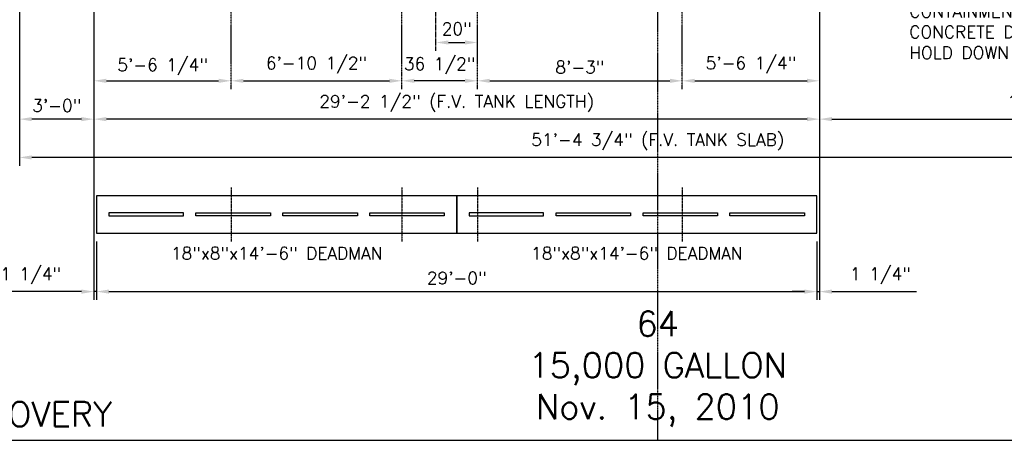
# Model space of a CAD drawing. Extents: x -169 to 6736, y -208 to 3022.
# Tile 492 of 656: x 5827 to 6303, y 0 to 203. Entities that reach past the tile are written whole.
import ezdxf
from ezdxf.enums import TextEntityAlignment as Align

# ---------------------------------------------------------------- set-up
doc = ezdxf.new("R2010")
doc.units = 0
doc.header["$MEASUREMENT"] = 0
doc.header["$PDSIZE"] = 1
doc.linetypes.add('CENTER1', pattern=[0.6625, 0.5, -0.075, 0.0125, -0.075])
doc.layers.get('DEFPOINTS').update_dxf_attribs({"linetype": 'CONTINUOUS'})
for name, color, linetype in [('CENTERLINE', 3, 'CENTER1'), ('DIM', 3, 'CONTINUOUS'), ('FREEZE-LINES', 8, 'CONTINUOUS'), ('FREEZE-OUTLINE-TITLES', 60, 'CONTINUOUS'), ('TANK-ANCHOR', 4, 'CONTINUOUS'), ('TEXT', 3, 'CONTINUOUS')]:
    doc.layers.add(name, color=color, linetype=linetype)
doc.styles.add('SIMPLEX', font='simplex')
doc.dimstyles.new('DIM64', dxfattribs={"dimscale": 64, "dimtxt": 0.09375, "dimasz": 0.09375, "dimexe": 0.0625, "dimexo": 0.0625, "dimgap": 0.046875, "dimtad": 1, "dimdec": 4, "dimzin": 3, "dimdsep": 46, "dimlunit": 4, "dimtxsty": 'SIMPLEX', "dimcen": 0, "dimclrd": 256, "dimclre": 256, "dimclrt": 256, "dimadec": 0, "dimazin": 0, "dimtfac": 1, "dimtdec": 4, "dimtmove": 0, "dimatfit": 3, "dimfxl": 1, "dimfrac": 2, "dimtolj": 1, "dimtzin": 0, "dimarcsym": 0})

# ---------------------------------------------------------------- blocks, each defined once
blk = doc.blocks.new('*D73')
at = {"layer": 'DEFPOINTS', "color": 0, "transparency": 16777216}
for p in [(5863.15, 290.52), (5929.4, 173.52), (5929.4, 173.52)]:
    blk.add_point(p, dxfattribs=at)
at = {"layer": 'DIM', "lineweight": -2, "transparency": 16777216}
blk.add_line((5869.15, 173.52), (5923.4, 173.52), dxfattribs=at)
at = {"layer": 'DIM', "transparency": 16777216}
for points in [[(5869.15, 174.52), (5869.15, 172.52), (5863.15, 173.52)], [(5923.4, 174.52), (5923.4, 172.52), (5929.4, 173.52)]]:
    blk.add_solid(points, dxfattribs=at)
at = {"layer": 'DIM', "transparency": 16777216, "insert": (5896.31, 180.21), "char_height": 6, "attachment_point": 5, "style": 'SIMPLEX'}
blk.add_mtext('\\A1;5\'-6 1/4"', dxfattribs=at)
blk = doc.blocks.new('*D74')
at = {"layer": 'DEFPOINTS', "color": 0, "transparency": 16777216}
for p in [(5863.15, 290.52), (6213.65, 290.52), (5863.15, 155.02)]:
    blk.add_point(p, dxfattribs=at)
at = {"layer": 'DIM', "lineweight": -2, "transparency": 16777216}
for p, q in [((5863.15, 286.52), (5863.15, 151.02)), ((6213.65, 286.52), (6213.65, 151.02)), ((6207.65, 155.02), (5869.15, 155.02))]:
    blk.add_line(p, q, dxfattribs=at)
at = {"layer": 'DIM', "transparency": 16777216}
for points in [[(5869.15, 156.02), (5869.15, 154.02), (5863.15, 155.02)], [(6207.65, 156.02), (6207.65, 154.02), (6213.65, 155.02)]]:
    blk.add_solid(points, dxfattribs=at)
at = {"layer": 'DIM', "transparency": 16777216, "insert": (6038.4, 162.59), "char_height": 6, "attachment_point": 5, "style": 'SIMPLEX'}
blk.add_mtext('\\A1;29\'-2 1/2" (F.V. TANK LENGTH)', dxfattribs=at)
blk = doc.blocks.new('*D75')
at = {"layer": 'DEFPOINTS', "color": 0, "transparency": 16777216}
for p in [(6011.9, 173.52), (6011.9, 173.52), (6048.4, 173.14)]:
    blk.add_point(p, dxfattribs=at)
at = {"layer": 'DIM', "lineweight": -2, "transparency": 16777216}
blk.add_line((6042.4, 173.52), (6017.9, 173.52), dxfattribs=at)
at = {"layer": 'DIM', "transparency": 16777216}
for points in [[(6017.9, 174.52), (6017.9, 172.52), (6011.9, 173.52)], [(6042.4, 174.52), (6042.4, 172.52), (6048.4, 173.52)]]:
    blk.add_solid(points, dxfattribs=at)
at = {"layer": 'DIM', "transparency": 16777216, "insert": (6030.15, 180.71), "char_height": 6, "attachment_point": 5, "style": 'SIMPLEX'}
blk.add_mtext('\\A1;36 1/2"', dxfattribs=at)
blk = doc.blocks.new('*D76')
at = {"layer": 'DEFPOINTS', "color": 0, "transparency": 16777216}
for p in [(6028.4, 192.02), (6048.4, 192.02), (6048.4, 192.02)]:
    blk.add_point(p, dxfattribs=at)
at = {"layer": 'DIM', "lineweight": -2, "transparency": 16777216}
blk.add_line((6034.4, 192.02), (6042.4, 192.02), dxfattribs=at)
at = {"layer": 'DIM', "transparency": 16777216}
for points in [[(6034.4, 193.02), (6034.4, 191.02), (6028.4, 192.02)], [(6042.4, 193.02), (6042.4, 191.02), (6048.4, 192.02)]]:
    blk.add_solid(points, dxfattribs=at)
at = {"layer": 'DIM', "transparency": 16777216, "insert": (6038.4, 198.59), "char_height": 6, "attachment_point": 5, "style": 'SIMPLEX'}
blk.add_mtext('\\A1;20"', dxfattribs=at)
blk = doc.blocks.new('*D77')
at = {"layer": 'DEFPOINTS', "color": 0, "transparency": 16777216}
for p in [(5929.4, 173.52), (6011.9, 173.52), (6011.9, 172.64)]:
    blk.add_point(p, dxfattribs=at)
at = {"layer": 'DIM', "lineweight": -2, "transparency": 16777216}
for p, q in [((6011.9, 176.64), (6011.9, 177.52)), ((5935.4, 173.52), (6005.9, 173.52))]:
    blk.add_line(p, q, dxfattribs=at)
at = {"layer": 'DIM', "transparency": 16777216}
for points in [[(5935.4, 174.52), (5935.4, 172.52), (5929.4, 173.52)], [(6005.9, 174.52), (6005.9, 172.52), (6011.9, 173.52)]]:
    blk.add_solid(points, dxfattribs=at)
at = {"layer": 'DIM', "transparency": 16777216, "insert": (5970.65, 181.09), "char_height": 6, "attachment_point": 5, "style": 'SIMPLEX'}
blk.add_mtext('\\A1;6\'-10 1/2"', dxfattribs=at)
blk = doc.blocks.new('*D78')
at = {"layer": 'DEFPOINTS', "color": 0, "transparency": 16777216}
for p in [(6048.4, 173.52), (6147.4, 173.52), (6147.4, 172.64)]:
    blk.add_point(p, dxfattribs=at)
at = {"layer": 'DIM', "lineweight": -2, "transparency": 16777216}
for p, q in [((6147.4, 176.64), (6147.4, 177.52)), ((6054.4, 173.52), (6141.4, 173.52))]:
    blk.add_line(p, q, dxfattribs=at)
at = {"layer": 'DIM', "transparency": 16777216}
for points in [[(6054.4, 174.52), (6054.4, 172.52), (6048.4, 173.52)], [(6141.4, 174.52), (6141.4, 172.52), (6147.4, 173.52)]]:
    blk.add_solid(points, dxfattribs=at)
at = {"layer": 'DIM', "transparency": 16777216, "insert": (6097.9, 180.09), "char_height": 6, "attachment_point": 5, "style": 'SIMPLEX'}
blk.add_mtext('\\A1;8\'-3"', dxfattribs=at)
blk = doc.blocks.new('*D79')
at = {"layer": 'DEFPOINTS', "color": 0, "transparency": 16777216}
for p in [(6213.65, 290.52), (6147.4, 173.52), (6213.65, 173.52)]:
    blk.add_point(p, dxfattribs=at)
at = {"layer": 'DIM', "lineweight": -2, "transparency": 16777216}
for p, q in [((6213.65, 286.52), (6213.65, 169.52)), ((6153.4, 173.52), (6207.65, 173.52))]:
    blk.add_line(p, q, dxfattribs=at)
at = {"layer": 'DIM', "transparency": 16777216}
for points in [[(6153.4, 174.52), (6153.4, 172.52), (6147.4, 173.52)], [(6207.65, 174.52), (6207.65, 172.52), (6213.65, 173.52)]]:
    blk.add_solid(points, dxfattribs=at)
at = {"layer": 'DIM', "transparency": 16777216, "insert": (6180.53, 181.09), "char_height": 6, "attachment_point": 5, "style": 'SIMPLEX'}
blk.add_mtext('\\A1;5\'-6 1/4"', dxfattribs=at)
blk = doc.blocks.new('*D70')
at = {"layer": 'DEFPOINTS', "color": 0, "transparency": 16777216}
for p in [(6443.91, 414.01), (6213.65, 155.02), (6443.91, 155.02)]:
    blk.add_point(p, dxfattribs=at)
at = {"layer": 'DIM', "lineweight": -2, "transparency": 16777216}
for p, q in [((6443.91, 410.01), (6443.91, 151.02)), ((6219.65, 155.02), (6437.91, 155.02))]:
    blk.add_line(p, q, dxfattribs=at)
at = {"layer": 'DIM', "transparency": 16777216}
for points in [[(6219.65, 156.02), (6219.65, 154.02), (6213.65, 155.02)], [(6437.91, 156.02), (6437.91, 154.02), (6443.91, 155.02)]]:
    blk.add_solid(points, dxfattribs=at)
at = {"layer": 'DIM', "transparency": 16777216, "insert": (6328.78, 162.59), "char_height": 6, "attachment_point": 5, "style": 'SIMPLEX'}
blk.add_mtext('\\A1;19\'-2 1/4"', dxfattribs=at)
blk = doc.blocks.new('*D71')
at = {"layer": 'DEFPOINTS', "color": 0, "transparency": 16777216}
for p in [(5827.15, 410.01), (6443.91, 410.01), (5827.15, 136.52)]:
    blk.add_point(p, dxfattribs=at)
at = {"layer": 'DIM', "lineweight": -2, "transparency": 16777216}
for p, q in [((5827.15, 406.01), (5827.15, 132.52)), ((6443.91, 406.01), (6443.91, 132.52)), ((6437.91, 136.52), (5833.15, 136.52))]:
    blk.add_line(p, q, dxfattribs=at)
at = {"layer": 'DIM', "transparency": 16777216}
for points in [[(5833.15, 137.52), (5833.15, 135.52), (5827.15, 136.52)], [(6437.91, 137.52), (6437.91, 135.52), (6443.91, 136.52)]]:
    blk.add_solid(points, dxfattribs=at)
at = {"layer": 'DIM', "transparency": 16777216, "insert": (6135.53, 144.09), "char_height": 6, "attachment_point": 5, "style": 'SIMPLEX'}
blk.add_mtext('\\A1;51\'-4 3/4" (F.V. TANK SLAB)', dxfattribs=at)
blk = doc.blocks.new('*D72')
at = {"layer": 'DEFPOINTS', "color": 0, "transparency": 16777216}
for p in [(5827.15, 414.01), (5827.15, 155.02), (5863.15, 155.02)]:
    blk.add_point(p, dxfattribs=at)
at = {"layer": 'DIM', "lineweight": -2, "transparency": 16777216}
for p, q in [((5827.15, 410.01), (5827.15, 151.02)), ((5857.15, 155.02), (5833.15, 155.02))]:
    blk.add_line(p, q, dxfattribs=at)
at = {"layer": 'DIM', "transparency": 16777216}
for points in [[(5833.15, 156.02), (5833.15, 154.02), (5827.15, 155.02)], [(5857.15, 156.02), (5857.15, 154.02), (5863.15, 155.02)]]:
    blk.add_solid(points, dxfattribs=at)
at = {"layer": 'DIM', "transparency": 16777216, "insert": (5845.15, 161.59), "char_height": 6, "attachment_point": 5, "style": 'SIMPLEX'}
blk.add_mtext('\\A1;3\'-0"', dxfattribs=at)
blk = doc.blocks.new('*D42')
at = {"layer": 'DEFPOINTS', "color": 0, "transparency": 16777216}
for p in [(6213.65, 173.52), (6212.4, 100.02), (6212.4, 71.77)]:
    blk.add_point(p, dxfattribs=at)
at = {"layer": 'DIM', "lineweight": -2, "transparency": 16777216}
for p, q in [((6213.65, 169.52), (6213.65, 67.77)), ((6212.4, 96.02), (6212.4, 67.77)), ((6206.4, 71.77), (6200.4, 71.77)), ((6212.4, 71.77), (6213.65, 71.77)), ((6219.65, 71.77), (6260.51, 71.77))]:
    blk.add_line(p, q, dxfattribs=at)
at = {"layer": 'DIM', "transparency": 16777216}
for points in [[(6206.4, 72.77), (6206.4, 70.77), (6212.4, 71.77)], [(6219.65, 72.77), (6219.65, 70.77), (6213.65, 71.77)]]:
    blk.add_solid(points, dxfattribs=at)
at = {"layer": 'DIM', "transparency": 16777216, "insert": (6243.08, 79.34), "char_height": 6, "attachment_point": 5, "style": 'SIMPLEX'}
blk.add_mtext('\\A1;1 1/4"', dxfattribs=at)
blk = doc.blocks.new('*D43')
at = {"layer": 'DEFPOINTS', "color": 0, "transparency": 16777216}
for p in [(5863.15, 286.52), (5864.4, 100.02), (5864.4, 71.77)]:
    blk.add_point(p, dxfattribs=at)
at = {"layer": 'DIM', "lineweight": -2, "transparency": 16777216}
for p, q in [((5863.15, 282.52), (5863.15, 67.77)), ((5864.4, 96.02), (5864.4, 67.77)), ((5857.15, 71.77), (5815.15, 71.77)), ((5864.4, 71.77), (5863.15, 71.77)), ((5870.4, 71.77), (5876.4, 71.77))]:
    blk.add_line(p, q, dxfattribs=at)
at = {"layer": 'DIM', "transparency": 16777216}
for points in [[(5857.15, 72.77), (5857.15, 70.77), (5863.15, 71.77)], [(5870.4, 72.77), (5870.4, 70.77), (5864.4, 71.77)]]:
    blk.add_solid(points, dxfattribs=at)
at = {"layer": 'DIM', "transparency": 16777216, "insert": (5832.58, 79.34), "char_height": 6, "attachment_point": 5, "style": 'SIMPLEX'}
blk.add_mtext('\\A1;1 1/4"', dxfattribs=at)
blk = doc.blocks.new('*D44')
at = {"layer": 'DEFPOINTS', "color": 0, "transparency": 16777216}
for p in [(5864.4, 71.77), (6212.4, 71.77), (6212.4, 71.77)]:
    blk.add_point(p, dxfattribs=at)
at = {"layer": 'DIM', "lineweight": -2, "transparency": 16777216}
blk.add_line((5870.4, 71.77), (6206.4, 71.77), dxfattribs=at)
at = {"layer": 'DIM', "transparency": 16777216}
for points in [[(5870.4, 72.77), (5870.4, 70.77), (5864.4, 71.77)], [(6206.4, 72.77), (6206.4, 70.77), (6212.4, 71.77)]]:
    blk.add_solid(points, dxfattribs=at)
at = {"layer": 'DIM', "transparency": 16777216, "insert": (6038.4, 78.34), "char_height": 6, "attachment_point": 5, "style": 'SIMPLEX'}
blk.add_mtext('\\A1;29\'-0"', dxfattribs=at)

msp = doc.modelspace()

# ---------------------------------------------------------------- linework, layer by layer
at = {"layer": 'CENTERLINE'}
for p, q in [((5929.40422, 169.51592), (5929.40422, 331.64268)), ((6011.90422, 169.51592), (6011.90422, 331.64268)), ((6048.40422, 169.51592), (6048.40422, 331.64268)), ((6147.40422, 169.51592), (6147.40422, 331.64268)), ((6011.90422, 173.13531), (6011.90422, 173.13531))]:
    msp.add_line(p, q, dxfattribs=at)
at = {"layer": 'CENTERLINE', "ltscale": 0.75}
msp.add_line((6028.40422, 188.01592), (6028.40422, 230.15025), dxfattribs=at)
at = {"layer": 'FREEZE-LINES', "color": 8, "linetype": 'CENTER1'}
msp.add_line((6135.53241, 0), (6135.53241, 540), dxfattribs=at)
at = {"layer": 'FREEZE-OUTLINE-TITLES', "linetype": 'Continuous'}
msp.add_lwpolyline([(6657.53241, 540.00736), (5613.53241, 540.00736), (5613.53241, 0), (6657.53241, 0)], close=True, dxfattribs=at)
at = {"layer": 'TANK-ANCHOR', "color": 3, "linetype": 'CENTER1', "ltscale": 0.5}
for p, q in [((5929.40422, 122.01592), (5929.40422, 96.01592)), ((6011.90422, 122.01592), (6011.90422, 96.01592)), ((6048.40422, 122.01592), (6048.40422, 96.01592)), ((6147.40422, 122.01592), (6147.40422, 96.01592))]:
    msp.add_line(p, q, dxfattribs=at)
at = {"layer": 'TANK-ANCHOR'}
for points in [[(6038.40422, 118.01592), (5864.40422, 118.01592), (5864.40422, 100.01592), (6038.40422, 100.01592)], [(6212.40422, 118.01592), (6038.40422, 118.01592), (6038.40422, 100.01592), (6212.40422, 100.01592)]]:
    msp.add_lwpolyline(points, close=True, dxfattribs=at)
at = {"layer": 'TANK-ANCHOR', "color": 7}
for points in [[(5906.40422, 108.26592), (5906.40422, 109.76592), (5870.40422, 109.76592), (5870.40422, 108.26592)], [(5912.40422, 108.26592), (5912.40422, 109.76592), (5948.40422, 109.76592), (5948.40422, 108.26592)], [(5954.40422, 108.26592), (5954.40422, 109.76592), (5990.40422, 109.76592), (5990.40422, 108.26592)], [(5996.40422, 108.26592), (5996.40422, 109.76592), (6032.40422, 109.76592), (6032.40422, 108.26592)], [(6080.40422, 108.26592), (6080.40422, 109.76592), (6044.40422, 109.76592), (6044.40422, 108.26592)], [(6086.40422, 108.26592), (6086.40422, 109.76592), (6122.40422, 109.76592), (6122.40422, 108.26592)], [(6128.40422, 108.26592), (6128.40422, 109.76592), (6164.40422, 109.76592), (6164.40422, 108.26592)], [(6170.40422, 108.26592), (6170.40422, 109.76592), (6206.40422, 109.76592), (6206.40422, 108.26592)]]:
    msp.add_lwpolyline(points, close=True, dxfattribs=at)

# ---------------------------------------------------------------- texts
at = {"layer": 'FREEZE-OUTLINE-TITLES', "linetype": 'Continuous', "insert": (6135.53241, 6.58256), "char_height": 12, "width": 447.8549005, "attachment_point": 8, "style": 'SIMPLEX'}
msp.add_mtext('\\A1;64 \\P15,000 GALLON\\PNov. 15, 2010', dxfattribs=at)
at = {"layer": 'FREEZE-OUTLINE-TITLES', "linetype": 'Continuous', "insert": (5623.65137, 6.58256), "char_height": 12, "attachment_point": 7, "style": 'SIMPLEX'}
msp.add_mtext('\\A1;STAGE I & II VAPOR RECOVERY ', dxfattribs=at)
at = {"layer": 'TEXT', "color": 3, "style": 'SIMPLEX'}
for p in [(5951.40422, 90.26592), (6125.40422, 90.26592)]:
    msp.add_text('18"x8"x14\'-6" DEADMAN', height=6, dxfattribs=at).set_placement(p, align=Align.MIDDLE)
at = {"layer": 'TEXT', "insert": (6257.03815, 210.07814), "char_height": 6, "width": 165.5938024, "attachment_point": 1, "style": 'SIMPLEX'}
msp.add_mtext("CONTAINMENT SOLUTIONS' PRECAST CONCRETE DEADMAN SYSTEM WITH HOLD DOWN STRAPS", dxfattribs=at)

# ---------------------------------------------------------------- dimensions: what is measured, and where the dimension line sits
at = {"layer": 'DIM'}
dim = msp.add_linear_dim(base=(5827.15422, 155.01592), p1=(5863.15422, 155.01592), p2=(5827.15422, 414.00736), angle=180, dimstyle='DIM64', dxfattribs=at)
dim.commit()
dim.dimension.update_dxf_attribs({"geometry": '*D72', "text_midpoint": (5845.15422, 161.58735)})
for base, p1, p2, picture, middle in [((6443.9106, 155.01592), (6213.65422, 155.01592), (6443.9106, 414.00736), '*D70', (6328.78241, 162.58735)), ((6011.90422, 173.51592), (5929.40422, 173.51592), (6011.90422, 172.63531), '*D77', (5970.65422, 181.08735)), ((6147.40422, 173.51592), (6048.40422, 173.51592), (6147.40422, 172.63531), '*D78', (6097.90422, 180.08735)), ((6212.40422, 71.76592), (5864.40422, 71.76592), (6212.40422, 71.76592), '*D44', (6038.40422, 78.33735))]:
    dim = msp.add_linear_dim(base=base, p1=p1, p2=p2, dimstyle='DIM64', dxfattribs=at)
    dim.commit()
    dim.dimension.update_dxf_attribs({"geometry": picture, "text_midpoint": middle})
dim = msp.add_linear_dim(base=(5827.15422, 136.51592), p1=(6443.9106, 410.00736), p2=(5827.15422, 410.00736), angle=180, text='<> (F.V. TANK SLAB)', dimstyle='DIM64', dxfattribs=at)
dim.commit()
dim.dimension.update_dxf_attribs({"geometry": '*D71', "text_midpoint": (6135.53241, 144.08735)})
dim = msp.add_linear_dim(base=(5929.40422, 173.51592), p1=(5863.15422, 290.51592), p2=(5929.40422, 173.51592), dimstyle='DIM64', override={"dimse1": 1, "dimtmove": 1}, dxfattribs=at)
dim.commit()
dim.dimension.update_dxf_attribs({"geometry": '*D73', "text_midpoint": (5896.31203, 172.63531), "dimtype": 160})
dim = msp.add_linear_dim(base=(5863.15422, 155.01592), p1=(6213.65422, 290.51592), p2=(5863.15422, 290.51592), text='<> (F.V. TANK LENGTH)', dimstyle='DIM64', dxfattribs=at)
dim.commit()
dim.dimension.update_dxf_attribs({"geometry": '*D74', "text_midpoint": (6038.40422, 162.58735)})
at = {"layer": 'DIM', "color": 1}
dim = msp.add_linear_dim(base=(6213.65422, 173.51592), p1=(6147.40422, 173.51592), p2=(6213.65422, 290.51592), dimstyle='DIM64', dxfattribs=at)
dim.commit()
dim.dimension.update_dxf_attribs({"geometry": '*D79', "text_midpoint": (6180.52922, 181.08735)})
at = {"layer": 'DIM'}
for base, p1, p2, picture, middle in [((5864.40422, 71.76592), (5863.15422, 286.51592), (5864.40422, 100.01592), '*D43', (5832.5828, 71.76592)), ((6212.40422, 71.76592), (6213.65422, 173.51592), (6212.40422, 100.01592), '*D42', (6243.0828, 71.76592))]:
    dim = msp.add_linear_dim(base=base, p1=p1, p2=p2, dimstyle='DIM64', dxfattribs=at)
    dim.commit()
    dim.dimension.update_dxf_attribs({"geometry": picture, "text_midpoint": middle, "dimtype": 160})
for base, p1, p2, text, picture, middle in [((6048.40413, 192.01592), (6028.40422, 192.01592), (6048.40413, 192.01592), '20"', '*D76', (6038.40418, 192.01592)), ((6011.90422, 173.51592), (6048.40422, 173.13531), (6011.90422, 173.51592), '36 1/2"', '*D75', (6030.15422, 173.13531))]:
    dim = msp.add_linear_dim(base=base, p1=p1, p2=p2, text=text, dimstyle='DIM64', override={"dimse1": 1, "dimtmove": 1}, dxfattribs=at)
    dim.commit()
    dim.dimension.update_dxf_attribs({"geometry": picture, "text_midpoint": middle, "dimtype": 160})

doc.saveas('drawing.dxf')
